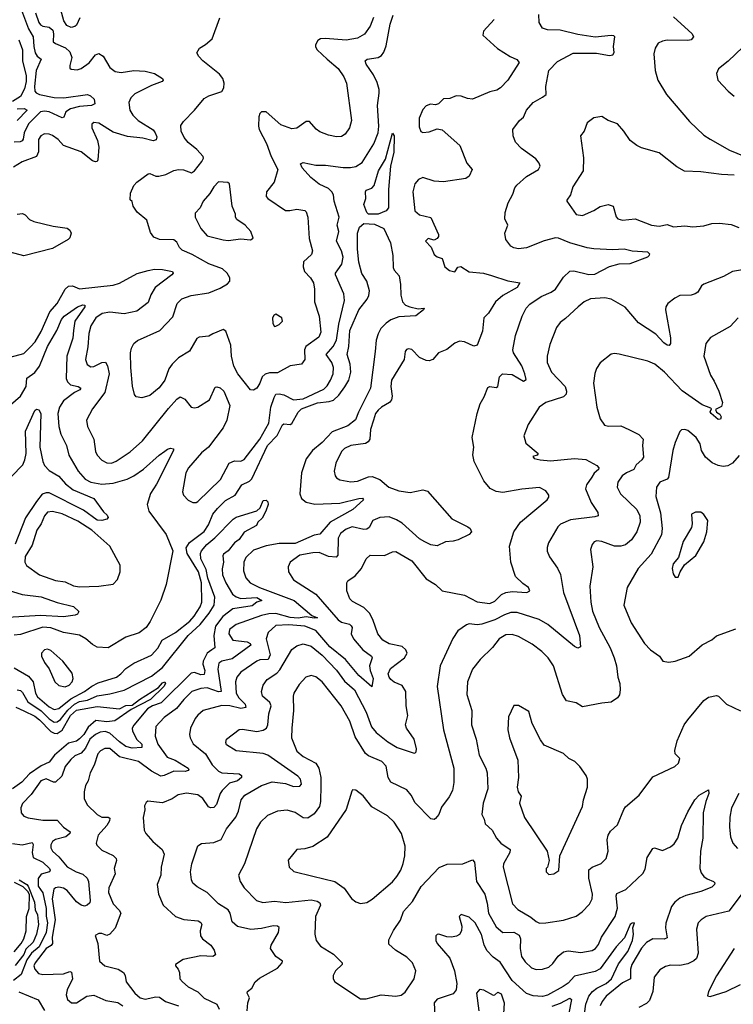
# Model space of a CAD drawing. Extents: x 2056909 to 2160450, y 827444 to 1016825.
# Tile 270 of 501: x 2125350 to 2129819, y 900315 to 906483. Entities that reach past the tile are written whole.
import ezdxf

# ---------------------------------------------------------------- set-up
doc = ezdxf.new("R2010")
doc.units = 0

msp = doc.modelspace()

# ---------------------------------------------------------------- linework, layer by layer
at = {"layer": '0CON10XD'}
for points in [[(2125361.6, 906541.6), (2125404.9, 906424.9), (2125434.8, 906375), (2125437.9, 906315), (2125446.8, 906275), (2125460.3, 906255), (2125485.4, 906235), (2125454.2, 906165), (2125442.8, 906065), (2125445.2, 906035.2), (2125454, 906024), (2125475, 906015.2), (2125565, 905994.8), (2125627.3, 905992.7), (2125773.8, 906013.8), (2125794, 906005), (2125816, 905985), (2125821.2, 905955), (2125800, 905945), (2125725, 905939.3), (2125668.9, 905925), (2125640, 905905), (2125626.9, 905873.1), (2125615, 905868.5), (2125534.3, 905905), (2125505, 905909.8), (2125480, 905905), (2125405, 905830.7), (2125377.8, 905775), (2125372.5, 905735), (2125366, 905724), (2125352.5, 905717.5), (2125315.8, 905715.8)], [(2125726, 906495), (2125705, 906448.6), (2125695, 906439.1), (2125673.2, 906433.2), (2125645, 906446.9), (2125626.4, 906476.4), (2125607.7, 906545)], [(2125448.8, 906525), (2125469.4, 906465), (2125480, 906450), (2125495, 906441.2), (2125535, 906435.3), (2125556.6, 906416.6), (2125562, 906395), (2125560, 906345), (2125573.5, 906333.5), (2125636.9, 906306.9), (2125665, 906281.1), (2125676.2, 906245), (2125663.8, 906195), (2125665, 906180), (2125672.3, 906172.3), (2125710.5, 906169.5), (2125735, 906177.5), (2125785, 906213.1), (2125825, 906262.9), (2125845, 906271.9), (2125873.1, 906255), (2125915, 906184.2), (2125948.1, 906158.1), (2125985, 906152.5), (2126065, 906164.7), (2126135, 906161.2), (2126193.3, 906145), (2126243.8, 906115), (2126248.8, 906105), (2126242.5, 906095), (2126175, 906070.6), (2126071.7, 906018.3), (2126046.1, 905993.9), (2126034.1, 905965), (2126040, 905915), (2126058.2, 905885), (2126091.9, 905851.9), (2126185, 905793.1), (2126198.9, 905775), (2126208.1, 905748.1), (2126205, 905731.2), (2126185.5, 905724.5), (2126121, 905741), (2126025, 905750.4), (2125935, 905777.8), (2125845, 905834.5), (2125815, 905838.6), (2125802.7, 905827.3), (2125801.1, 905805), (2125836.7, 905725), (2125844.7, 905685), (2125840, 905605), (2125835.5, 905594.5), (2125825, 905592.9), (2125805, 905599.4), (2125734.2, 905655), (2125625, 905694.5), (2125591.3, 905731.3), (2125555, 905756.4), (2125535, 905765.5), (2125505, 905767.8), (2125483.1, 905755), (2125468.7, 905731.3), (2125468, 905655), (2125455, 905626.7), (2125365, 905591.8), (2125310.2, 905559.8)], [(2126651.1, 904828.9), (2126665.7, 904845), (2126667.1, 904865), (2126650, 904895), (2126621.1, 904921.1), (2126535, 904952.5), (2126431.2, 905011.2), (2126368.6, 905038.6), (2126350, 905055), (2126335, 905088.6), (2126315, 905104.5), (2126225, 905105.7), (2126189.7, 905119.7), (2126169.1, 905149.1), (2126147.3, 905227.3), (2126085, 905278), (2126060.8, 905315), (2126053.6, 905343.6), (2126041.2, 905355), (2126043, 905397), (2126065.8, 905445), (2126083.8, 905465), (2126155, 905516.7), (2126165, 905518.8), (2126201.7, 905501.7), (2126222.5, 905502.5), (2126265, 905512.9), (2126315, 905538.8), (2126345, 905545.4), (2126375, 905542.3), (2126426.9, 905523.1), (2126445, 905536.7), (2126491.1, 905595), (2126501.1, 905615), (2126499.4, 905625), (2126458.8, 905668.8), (2126404.2, 905714.2), (2126379.1, 905745), (2126360.9, 905785), (2126359.5, 905819.5), (2126376, 905845), (2126444.2, 905915), (2126505, 905990), (2126535, 906006.5), (2126616.9, 906033.1), (2126627.9, 906055), (2126631.5, 906085), (2126621.5, 906115), (2126601.9, 906141.9), (2126496.7, 906225), (2126471.2, 906251.2), (2126460, 906275), (2126476.7, 906305), (2126513, 906327), (2126555, 906363.3), (2126603.3, 906495)], [(2127565, 906496.2), (2127545, 906442.5), (2127508.7, 906391.3), (2127465, 906366.2), (2127395.3, 906354.7), (2127265.4, 906364.6), (2127235, 906361.9), (2127216.7, 906353.3), (2127202.9, 906325), (2127202.6, 906312.6), (2127213.1, 906295), (2127274.7, 906234.7), (2127345, 906177.5), (2127380.5, 906125), (2127397.3, 906085), (2127428.3, 905851.7), (2127415.6, 905805), (2127388.6, 905765), (2127365, 905751.9), (2127335, 905748.6), (2127285, 905758.5), (2127229.8, 905779.8), (2127207, 905797), (2127165, 905845.7), (2127145, 905845.6), (2127085, 905803.1), (2127055, 905799.4), (2126985, 905824.4), (2126893.3, 905905), (2126865, 905905.6), (2126854.7, 905895.3), (2126848.2, 905875), (2126845.5, 905815), (2126850.4, 905795), (2126895, 905706.2), (2126924.6, 905625), (2126966.9, 905545), (2126943.1, 905465), (2126895.6, 905405), (2126894.5, 905375), (2126905, 905362.5), (2127015, 905288.2), (2127042.8, 905287.2), (2127086.8, 905296.8), (2127135, 905288), (2127145, 905278.8), (2127154.3, 905245), (2127163.1, 905113.1), (2127183.3, 905035), (2127178, 905012), (2127128.5, 904965), (2127125.4, 904935), (2127134.8, 904904.8), (2127172.3, 904865), (2127189.3, 904835), (2127197.2, 904795), (2127195.4, 904715), (2127226, 904626), (2127235.4, 904525), (2127224.4, 904495), (2127141.8, 904435), (2127134.7, 904415), (2127136.9, 904355), (2127115.6, 904324.4), (2127045, 904315.5), (2126965, 904270), (2126915, 904269.7), (2126887.2, 904262.8), (2126868.2, 904245), (2126854.5, 904205), (2126835, 904174.2), (2126815, 904162), (2126795, 904163.8), (2126715.5, 904265), (2126692.1, 904312.1), (2126677.1, 904375), (2126671.5, 904445), (2126641.7, 904531.7), (2126625, 904542.5), (2126558.8, 904515), (2126535, 904500.6), (2126475, 904494.5), (2126458.6, 904485), (2126414.4, 904405.6), (2126344.4, 904365), (2126304.5, 904325), (2126284.6, 904295), (2126259.1, 904225), (2126223.7, 904176.3), (2126165, 904129.4), (2126115, 904114.4), (2126080, 904120), (2126070, 904135), (2126056.3, 904186.3), (2126046.2, 904305), (2126044.5, 904395), (2126049.4, 904425), (2126064, 904455), (2126087.7, 904472.3), (2126228.6, 904535), (2126308.9, 904621.1), (2126336.7, 904705), (2126365.3, 904734.7), (2126424.1, 904755.9), (2126535, 904771.1), (2126605, 904800.9), (2126651.1, 904828.9)], [(2128322, 906485), (2128255, 906410), (2128250, 906385), (2128342.8, 906302.8), (2128421.7, 906251.7), (2128462.6, 906232.6), (2128478, 906215), (2128406.4, 906103.6), (2128361.2, 906055), (2128338, 906042), (2128295, 906031.9), (2128185, 905985.7), (2128155, 905988.6), (2128115, 906004), (2128084.1, 906005.9), (2128045, 905990), (2128005, 905986.2), (2127973.8, 905956.2), (2127955, 905950), (2127923, 905953), (2127895, 905942.5), (2127875, 905920.8), (2127851.5, 905865), (2127851.2, 905811.2), (2127861.7, 905781.7), (2127875, 905776.7), (2127915, 905780), (2127965, 905800), (2127995, 905793.8), (2128105.6, 905695.6), (2128151.2, 905585), (2128183.8, 905545), (2128165, 905502.5), (2128145, 905488.8), (2128005, 905467.1), (2127945, 905472), (2127875, 905494.2), (2127848.7, 905481.3), (2127825, 905453.8), (2127811.4, 905405), (2127825.7, 905285), (2127855, 905259.5), (2127924, 905244), (2127973, 905137), (2127973.3, 905125), (2127965, 905112.5), (2127945, 905102.5), (2127908.3, 905111.7), (2127892.5, 905095), (2127927, 905057), (2127945, 905012.5), (2127965, 904996.7), (2127995, 904987.5), (2128012.5, 904935), (2128041.7, 904911.7), (2128075, 904903.8), (2128095, 904932.5), (2128113.6, 904936.4), (2128165, 904902.9), (2128255, 904895.5), (2128305, 904880.8), (2128406.5, 904846.5), (2128483.3, 904835), (2128466.5, 904805), (2128376.5, 904755), (2128329.4, 904715), (2128286.7, 904645), (2128256.7, 904615), (2128248.1, 904531.9), (2128215, 904443.3), (2128195, 904437.5), (2128135, 904465.8), (2128105, 904470), (2128075, 904456.2), (2128025, 904416), (2127973.3, 904395), (2127936.7, 904355), (2127915, 904345.8), (2127895, 904348.6), (2127855, 904367.1), (2127805, 904416), (2127785, 904421.2), (2127772.7, 904417.3), (2127764, 904405), (2127758, 904355), (2127678.9, 904225), (2127675.5, 904185), (2127682.2, 904125), (2127678, 904102), (2127665.4, 904084.6), (2127615, 904056.2), (2127595, 904037.3), (2127579.2, 904015), (2127565.6, 903974.4), (2127548, 903915), (2127542.1, 903855), (2127532, 903838), (2127515, 903828.2), (2127423.3, 903815), (2127385, 903797.1), (2127365, 903778.8), (2127329.4, 903705), (2127320, 903655), (2127325.8, 903625), (2127333.6, 903613.6), (2127355, 903601.4), (2127425, 903588.5), (2127465, 903591.8), (2127535, 903619.4), (2127558, 903622), (2127605, 903603.5), (2127662.5, 903555), (2127725, 903532.5), (2127795, 903520), (2127875, 903537.5), (2127905, 903528.8), (2128056.4, 903356.4), (2128156.3, 903306.3), (2128170.8, 903295), (2128179.2, 903275), (2128165, 903258), (2128096.7, 903225), (2128065, 903215.8), (2128017.7, 903212.3), (2127965, 903186), (2127925, 903192.9), (2127888.3, 903211.7), (2127855, 903230.9), (2127745, 903328.2), (2127710.5, 903350.5), (2127665, 903367.8), (2127606.5, 903363.5), (2127562.2, 903345), (2127538.1, 903301.9), (2127525, 903291.8), (2127505, 903290), (2127432.5, 903305), (2127395, 903291.8), (2127359.4, 903265), (2127343.6, 903235), (2127342.4, 903127.6), (2127333.1, 903116.9), (2127285, 903120), (2127225, 903144.5), (2127185, 903143.8), (2127105, 903127.9), (2127044.3, 903085), (2127031.9, 903055), (2127034.3, 903025), (2127065.7, 902975), (2127204.1, 902884.1), (2127345, 902723.2), (2127365, 902708.9), (2127415, 902695.4), (2127426.4, 902686.3), (2127432.1, 902675), (2127426.9, 902635), (2127440.3, 902605), (2127499.2, 902535), (2127553.1, 902495), (2127557.8, 902485), (2127540.4, 902435), (2127544.6, 902405), (2127563.1, 902355), (2127555, 902303.3), (2127473.5, 902375), (2127390.4, 902475), (2127292.4, 902555), (2127205, 902657.2), (2127135, 902684.4), (2127035, 902692.1), (2126955, 902686.9), (2126906.7, 902643.3), (2126894.6, 902605), (2126918.3, 902505), (2126906, 902474), (2126855, 902471.9), (2126835.7, 902464.3), (2126734.4, 902395), (2126709.1, 902365), (2126701.1, 902335), (2126706.8, 902265), (2126722.3, 902235), (2126761.5, 902195), (2126765.7, 902175), (2126735, 902167.4), (2126666.2, 902185), (2126615, 902187.5), (2126498.8, 902155), (2126465, 902127.1), (2126449.5, 902105), (2126420, 902045), (2126414.4, 902005), (2126416.9, 901985), (2126436.2, 901946.2), (2126513.9, 901885), (2126555.3, 901815.3), (2126594.6, 901775), (2126615.3, 901764.7), (2126725, 901759.2), (2126739.1, 901749.1), (2126740, 901735), (2126715, 901714.2), (2126665, 901701.1), (2126617.7, 901655), (2126604.7, 901635), (2126583.4, 901566.6), (2126565, 901548.5), (2126545, 901546.2), (2126532.2, 901552.2), (2126497.5, 901605), (2126465, 901628.2), (2126395, 901636.9), (2126342.6, 901627.4), (2126305, 901603.1), (2126245, 901578.1), (2126152.9, 901587.1), (2126141.2, 901578.8), (2126132.3, 901557.7), (2126134.1, 901534.1), (2126123.1, 901485), (2126130, 901405), (2126140, 901385), (2126184.6, 901334.6), (2126243.1, 901285), (2126255.4, 901255.4), (2126236.5, 901175), (2126234.3, 901125), (2126211.4, 901065), (2126218.9, 901005), (2126249.5, 900935), (2126325, 900865.7), (2126377, 900847), (2126467.5, 900837.5), (2126485, 900828), (2126490, 900815), (2126480.9, 900775), (2126483.3, 900743.3), (2126495.3, 900725.3), (2126547.8, 900685), (2126568.1, 900655), (2126576.7, 900625), (2126560, 900615), (2126485, 900618.6), (2126374.6, 900595.4), (2126326.7, 900565), (2126326.7, 900555), (2126342, 900535), (2126350.8, 900515), (2126354, 900475), (2126370, 900455), (2126405, 900424.5), (2126465, 900392.7), (2126505, 900352.5), (2126584.3, 900315), (2126599.1, 900285)], [(2126695, 903719.5), (2126735, 903717.5), (2126755, 903727.8), (2126854.7, 903855), (2126910, 903955), (2126923.8, 904056.2), (2126943, 904117), (2126955, 904136.2), (2126975, 904140), (2127005, 904132.3), (2127065, 904100.7), (2127125, 904108.7), (2127255, 904168.5), (2127275, 904188.5), (2127295.9, 904225), (2127314, 904265), (2127315.9, 904305), (2127305.3, 904335), (2127270, 904385), (2127314.2, 904435), (2127334.8, 904475), (2127348.6, 904575), (2127384.5, 904724.5), (2127379.5, 904765), (2127328.8, 904885), (2127328.8, 904895), (2127342.9, 904915), (2127368.3, 904951.7), (2127376, 904995), (2127365, 905034.3), (2127334.7, 905095), (2127348.5, 905155), (2127338.2, 905195), (2127351.2, 905245), (2127319.2, 905345), (2127315.8, 905385), (2127305.5, 905405), (2127285, 905424.6), (2127225, 905451.7), (2127173.4, 905493.4), (2127119.7, 905555), (2127109.5, 905580.5), (2127125, 905587.3), (2127205, 905571.4), (2127265, 905572), (2127375, 905557.5), (2127422.8, 905557.2), (2127455, 905563.5), (2127495, 905587.8), (2127568.9, 905705), (2127594.7, 905775), (2127600, 905815), (2127591.5, 905945), (2127601.5, 906021.5), (2127601.8, 906045), (2127588.3, 906088.3), (2127565, 906136.9), (2127519.5, 906205), (2127514.3, 906225), (2127526.7, 906235), (2127595, 906245.4), (2127615, 906258.5), (2127629.7, 906280.3), (2127645, 906318), (2127670.9, 906455), (2127689, 906511)], [(2127450.7, 902999.3), (2127490.9, 903045), (2127520.6, 903105), (2127545, 903128.1), (2127634.5, 903125.5), (2127685, 903149.2), (2127705, 903150.8), (2127805, 903093.3), (2127895, 902980.6), (2127955, 902944.3), (2127995, 902905.5), (2128135, 902878.5), (2128215, 902835.4), (2128295, 902825.8), (2128325, 902840.8), (2128368.3, 902881.7), (2128394.7, 902895.3), (2128435, 902900), (2128525.6, 902894.4), (2128544, 902905), (2128537.1, 902925), (2128500.6, 902950.6), (2128455, 902995.8), (2128426.1, 903085), (2128416.7, 903185), (2128445.6, 903275), (2128485.6, 903335), (2128654.2, 903475), (2128665, 903492.5), (2128664, 903505), (2128645, 903531.2), (2128605, 903552.5), (2128495, 903542.9), (2128375, 903521.5), (2128335, 903526.7), (2128296.6, 903546.6), (2128257.1, 903595), (2128196, 903715), (2128187.3, 903757.3), (2128194.3, 903805), (2128184.3, 903865.7), (2128214.2, 904015), (2128234.2, 904075.8), (2128259.5, 904120.5), (2128281.2, 904178.8), (2128295, 904184), (2128335, 904178), (2128344.4, 904185.6), (2128356.1, 904245), (2128374.7, 904265.3), (2128435, 904260.9), (2128505, 904218.5), (2128521.7, 904228.3), (2128514.7, 904264.7), (2128494, 904315), (2128442.7, 904395), (2128438.9, 904415), (2128455.6, 904505), (2128496.9, 904625), (2128521.9, 904675), (2128545, 904701.4), (2128615, 904747.8), (2128678, 904775), (2128705, 904794.4), (2128755, 904868.9), (2128795, 904906.9), (2128821.4, 904908.6), (2128915, 904887.4), (2128951.2, 904888.8), (2129043.7, 904936.3), (2129105, 904953.3), (2129174.2, 904955.8), (2129285, 904996.7), (2129293.3, 905005), (2129296.7, 905015), (2129285, 905026), (2129185, 905031.9), (2129135, 905044.5), (2129065, 905040.8), (2128945, 905046.5), (2128905, 905054.5), (2128795, 905084.6), (2128725, 905114.6), (2128706, 905116), (2128635, 905096.6), (2128525, 905053.8), (2128475, 905046.9), (2128445, 905052.9), (2128425, 905064.2), (2128395.5, 905105.5), (2128389.4, 905145), (2128408.1, 905195), (2128387.8, 905235), (2128390, 905275), (2128408.5, 905335), (2128439.2, 905390.8), (2128451.1, 905428.9), (2128463.1, 905446.9), (2128525, 905501.4), (2128600, 905545), (2128610, 905565), (2128604, 905585), (2128582.1, 905612.1), (2128492.5, 905675), (2128456.2, 905715), (2128440, 905755), (2128438.8, 905795), (2128479.7, 905850.3), (2128505, 905871.2), (2128524.6, 905915.4), (2128565, 905964.2), (2128625, 905997.5), (2128647.5, 906015), (2128645.7, 906065), (2128663.3, 906165), (2128718.9, 906221.1), (2128817.2, 906272.8), (2128963.6, 906273.6), (2129045, 906258.8), (2129065, 906263.3), (2129073, 906277), (2129068, 906315), (2129077.5, 906375), (2129072, 906382), (2129055, 906384), (2128955, 906374.3), (2128845, 906390.4), (2128735, 906418.2), (2128655, 906418.6), (2128625, 906430), (2128604, 906465), (2128602, 906515)], [(2129445, 906501.2), (2129560.8, 906395), (2129570, 906375), (2129555, 906357.5), (2129535, 906351.5), (2129405.4, 906354.6), (2129375, 906348.9), (2129349.2, 906335), (2129329.2, 906305), (2129321.7, 906268.3), (2129330.6, 906165), (2129345.7, 906105), (2129401.4, 906015), (2129544, 905844), (2129635, 905758.6), (2129674.5, 905734.5), (2129795, 905665.6), (2129887.4, 905627.4)], [(2125345, 906356.2), (2125367.3, 906295), (2125367.6, 906225), (2125391.2, 906131.2), (2125390.6, 906095), (2125380.5, 906049.5), (2125355, 906000.8), (2125305, 905969.8)], [(2129879.6, 906310.4), (2129787, 906223), (2129726.7, 906175), (2129713.3, 906145), (2129723.3, 906105), (2129786.7, 906035), (2129824.5, 906004.5)], [(2125335, 905924.4), (2125377.1, 905927.1), (2125396.7, 905915), (2125335, 905852.2)], [(2129825, 905508.6), (2129745, 905512.7), (2129615, 905530.4), (2129514.6, 905534.6), (2129465, 905560.9), (2129355, 905648.5), (2129245, 905680.4), (2129214.2, 905695), (2129174.3, 905725), (2129134, 905785), (2129095, 905830), (2129035, 905852), (2128995, 905876.7), (2128945, 905867.5), (2128905, 905836.7), (2128885.7, 905784.3), (2128863.3, 905755), (2128882.1, 905617.9), (2128878.6, 905535), (2128814.3, 905435), (2128800, 905385), (2128777, 905353), (2128776.7, 905345), (2128835, 905262.5), (2128875, 905256), (2128945, 905287.1), (2128986.4, 905313.6), (2129035, 905324.3), (2129066, 905315), (2129085, 905247.5), (2129095.7, 905235.7), (2129125, 905227.1), (2129205, 905234.3), (2129306.4, 905196.4), (2129355, 905189.6), (2129405, 905200.6), (2129445, 905184.4), (2129515, 905190.8), (2129565, 905185.6), (2129635, 905191.9), (2129685, 905205.8), (2129732.7, 905207.3), (2129805, 905200), (2129855, 905181.9)], [(2127595, 905264.6), (2127535.3, 905265.3), (2127523.6, 905275), (2127506.2, 905325), (2127517.3, 905362.7), (2127515.8, 905405), (2127520, 905415), (2127555, 905427.1), (2127570, 905445), (2127596.7, 905535), (2127641.7, 905608.3), (2127685, 905772.5), (2127695.7, 905755.7), (2127693.2, 905653.2), (2127672.5, 905565), (2127660.2, 905419.8), (2127659.2, 905305), (2127645.4, 905284.6), (2127595, 905264.6)], [(2126655, 905100), (2126735, 905110), (2126795, 905103.8), (2126812.5, 905115), (2126796.7, 905155), (2126762.5, 905195), (2126710.9, 905230.9), (2126702, 905245), (2126702, 905265), (2126680.8, 905315), (2126663.6, 905453.6), (2126653.3, 905463.3), (2126595, 905466.2), (2126565, 905436), (2126540.8, 905395), (2126500, 905345), (2126480, 905305), (2126448.3, 905271.7), (2126448.6, 905245), (2126484.6, 905174.6), (2126525, 905129.2), (2126625, 905103.1), (2126655, 905100)], [(2125335, 905265.4), (2125367.9, 905267.9), (2125385, 905261.4), (2125411.1, 905231.1), (2125438.6, 905218.6), (2125559.5, 905189.5), (2125646.5, 905176.5), (2125664, 905165), (2125672.5, 905145), (2125664.5, 905115.5), (2125654.3, 905105), (2125555, 905048.8), (2125376.1, 905003.9), (2125225, 905043.5)], [(2125840.6, 902329.4), (2125955.6, 902365), (2125984.5, 902385), (2126015, 902419.1), (2126065, 902452.7), (2126175, 902501.1), (2126214.4, 902545), (2126243.1, 902595), (2126325, 902643.3), (2126414.7, 902715), (2126442.8, 902747.2), (2126480.8, 902805), (2126491.2, 902835), (2126487.8, 902955), (2126469.8, 903025), (2126399, 903139), (2126393.1, 903175), (2126413.2, 903206.8), (2126505, 903276.5), (2126532.4, 903317.6), (2126560.7, 903385), (2126588.6, 903421.4), (2126639.4, 903470.6), (2126698.8, 903505), (2126741.9, 903568.1), (2126789, 903591), (2126803.7, 903606.3), (2126902.3, 903815), (2126962.4, 903877.6), (2126995, 903945.5), (2127005, 903951.5), (2127045, 903946.9), (2127055, 903953.8), (2127093.3, 904025), (2127115, 904045.7), (2127215, 904082.4), (2127289, 904091), (2127315, 904099.7), (2127349, 904131), (2127387.4, 904182.6), (2127411.6, 904225), (2127423.5, 904275), (2127420, 904325), (2127400.6, 904385), (2127410.4, 904435), (2127417.2, 904535), (2127474.3, 904665), (2127527, 904733), (2127537.3, 904755), (2127541.1, 904785), (2127524.2, 904845), (2127492.5, 904892.5), (2127474.9, 904964.9), (2127466, 905045), (2127466.1, 905145), (2127477.9, 905182.1), (2127505, 905205.7), (2127572.4, 905202.4), (2127631.2, 905175), (2127673.1, 905085), (2127687.5, 905005), (2127689.5, 904929.5), (2127694.7, 904914.7), (2127727.7, 904877.8), (2127736, 904825), (2127736.7, 904756.7), (2127747.5, 904715), (2127765.3, 904695.3), (2127793.5, 904683.5), (2127845, 904670.6), (2127882.5, 904675), (2127878.8, 904665), (2127832.1, 904627.9), (2127725, 904620.8), (2127675, 904601.7), (2127645, 904581.8), (2127612.1, 904547.9), (2127594.2, 904515), (2127582.7, 904475), (2127576.1, 904405), (2127546.1, 904175), (2127472, 904025), (2127454.1, 903975.9), (2127405, 903937.7), (2127308, 903902), (2127245.4, 903834.6), (2127182.9, 903785), (2127145, 903731.4), (2127114.7, 903645), (2127105, 903512.5), (2127115, 903484.2), (2127145, 903461.5), (2127198.9, 903448.9), (2127355, 903453.3), (2127474.4, 903484.4), (2127497.5, 903485), (2127503.3, 903475), (2127436.2, 903415), (2127365, 903374.4), (2127294.4, 903335.6), (2127230, 903260), (2127195, 903254.8), (2127075, 903201.8), (2126975, 903201.8), (2126892.7, 903187.3), (2126815, 903159.4), (2126765.5, 903114.5), (2126753.3, 903085), (2126751.1, 903031.1), (2126766.7, 902986.7), (2126792.9, 902955), (2126851.9, 902925), (2127069.5, 902845), (2127180.7, 902750.7), (2127216, 902735), (2127195, 902733.1), (2127145, 902743), (2127095, 902734.5), (2127045, 902737.5), (2126955, 902763.4), (2126909.5, 902760.5), (2126865, 902751.3), (2126705.8, 902695), (2126665, 902662.5), (2126660.4, 902635), (2126685, 902596.7), (2126775, 902586.1), (2126793.5, 902575), (2126796.7, 902565), (2126680.9, 902479.1), (2126615.9, 902464.1), (2126598.1, 902451.9), (2126590, 902415), (2126611.1, 902275), (2126595, 902272.3), (2126525, 902297.4), (2126485, 902293.5), (2126428.6, 902275), (2126377.5, 902225), (2126332.9, 902167.1), (2126255, 902111.2), (2126202.7, 902055), (2126197.5, 901995), (2126214.7, 901945), (2126274.1, 901864.1), (2126323.4, 901843.4), (2126406, 901795), (2126410, 901785), (2126405, 901778.8), (2126386.7, 901773.3), (2126315, 901776.2), (2126255, 901747.4), (2126235, 901744.7), (2126174.6, 901775), (2126095, 901836.6), (2125974.8, 901864.8), (2125915, 901917.6), (2125882.4, 901917.6), (2125856.4, 901903.7), (2125840.4, 901885), (2125817.2, 901812.8), (2125792.2, 901765), (2125778.9, 901715), (2125762.5, 901685), (2125754.4, 901645), (2125754.4, 901605), (2125772.9, 901565), (2125835, 901504.6), (2125865, 901488), (2125905, 901486.4), (2125915, 901480), (2125913.3, 901465), (2125895, 901435.7), (2125841.9, 901375), (2125830, 901325), (2125832.5, 901312.5), (2125865, 901280), (2125935, 901247.9), (2125955, 901229.1), (2125957.3, 901215), (2125941.2, 901165), (2125947.6, 901132.4), (2125909.2, 901045), (2125906.7, 901015), (2125934.6, 900945), (2125973.5, 900905), (2125982.9, 900885), (2125947.1, 900792.9), (2125915, 900754.5), (2125895, 900746.9), (2125865, 900758.6), (2125845, 900759.4), (2125822.5, 900745), (2125840, 900695), (2125849.6, 900585), (2125883.1, 900555), (2125965.9, 900535.9), (2125999.2, 900515), (2126011.4, 900495), (2126017.9, 900455), (2126072.1, 900385), (2126105, 900354.6), (2126135, 900346.4), (2126202.1, 900362.1), (2126225, 900360.6), (2126263.1, 900333.1), (2126345, 900306)], [(2125290.6, 904369.4), (2125375, 904391.8), (2125417.1, 904432.9), (2125447.5, 904465), (2125485, 904530.5), (2125538.1, 904651.9), (2125585, 904705.6), (2125633.8, 904795), (2125655, 904813.8), (2125680, 904815), (2125725, 904796.4), (2125935, 904820.4), (2125975, 904832.5), (2126086.3, 904893.7), (2126155, 904912.5), (2126195, 904919.4), (2126245, 904918.6), (2126307.5, 904905), (2126311.2, 904895), (2126303.3, 904885), (2126198.9, 904805), (2126171.5, 904758.5), (2126155, 904711.4), (2126084, 904656), (2126005, 904640.4), (2125915, 904651.3), (2125866.8, 904643.2), (2125826.5, 904615), (2125796.2, 904565), (2125783.6, 904516.4), (2125776.6, 904433.4), (2125761.2, 904355), (2125772.9, 904322.9), (2125795, 904309.1), (2125815, 904309.6), (2125865, 904334.7), (2125886.9, 904336.9), (2125900.6, 904315), (2125909.4, 904265), (2125883, 904147), (2125805.7, 904045), (2125768.1, 903975), (2125774.4, 903935), (2125813.5, 903855), (2125825, 903777.5), (2125834.6, 903754.6), (2125865, 903723.1), (2125896.2, 903706.2), (2125925, 903705.4), (2125955, 903717.9), (2126041.4, 903775), (2126118.9, 903845), (2126281.8, 904048.2), (2126335, 904106.7), (2126355, 904120), (2126384.3, 904105), (2126425, 904055.6), (2126445, 904050.9), (2126465, 904055.6), (2126539.5, 904100.5), (2126575, 904180), (2126585, 904183.8), (2126605, 904175.7), (2126627.8, 904155), (2126665.4, 904065), (2126646.4, 903973.6), (2126624.8, 903925.2), (2126532.5, 903805), (2126489.7, 903770.3), (2126407.8, 903675), (2126390, 903645), (2126370, 903525), (2126376.2, 903505), (2126405, 903472), (2126435, 903458), (2126455, 903458), (2126466.2, 903465), (2126606.7, 903603.3), (2126662.9, 903705), (2126695, 903719.5)], [(2129925, 904924.4), (2129815.3, 904904.7), (2129757.5, 904875), (2129633.8, 904826.2), (2129620.8, 904815), (2129598, 904775), (2129580, 904765), (2129555, 904757.8), (2129485, 904754.4), (2129452.2, 904737.8), (2129410, 904705), (2129397.1, 904685), (2129394.4, 904665), (2129425, 904490), (2129425.7, 904454.3), (2129418, 904442), (2129405, 904444.2), (2129385, 904459.4), (2129333.7, 904513.7), (2129225, 904584.4), (2129141.2, 904681.2), (2129055, 904732.2), (2129015, 904741.5), (2128925, 904734.4), (2128884.6, 904715.4), (2128847.5, 904685), (2128769.4, 904610.6), (2128735, 904585.8), (2128712.9, 904555), (2128671.1, 904448.9), (2128653.3, 904375), (2128654.3, 904335), (2128681.5, 904275), (2128766.4, 904185), (2128775.5, 904155), (2128772.5, 904137.5), (2128755, 904120), (2128646.2, 904085), (2128603.7, 904056.3), (2128535, 903946.7), (2128508, 903875), (2128519.8, 903829.8), (2128596.2, 903765), (2128590, 903755), (2128563.3, 903746.7), (2128572.5, 903735), (2128610, 903725), (2128675, 903719.2), (2128825, 903733.8), (2128895, 903728.8), (2128965, 903690.8), (2128976.9, 903675), (2128975.6, 903665), (2128948.4, 903641.6), (2128933.4, 903616.6), (2128900.5, 903569.5), (2128894.6, 903544.6), (2128928.5, 903458.5), (2128971.1, 903395), (2128974, 903375), (2128952.4, 903367.6), (2128800.3, 903349.7), (2128736.9, 903323.1), (2128719.4, 903305), (2128662.9, 903205), (2128653.2, 903176.8), (2128654.5, 903154.5), (2128668.7, 903118.7), (2128717.8, 903047.8), (2128737.4, 903007.4), (2128756.7, 902895), (2128855.4, 902625), (2128863.3, 902555), (2128845, 902546.2), (2128825, 902555.8), (2128658.2, 902695), (2128604, 902725), (2128465, 902769.7), (2128425, 902769.2), (2128385.4, 902755.4), (2128325, 902722.6), (2128245, 902696.8), (2128215, 902692.7), (2128165, 902698.9), (2128147.4, 902692.6), (2128095, 902653.8), (2128063.3, 902606.7), (2127983.3, 902435), (2127964.6, 902305), (2128003.5, 902035), (2128068.5, 901795), (2128068.5, 901705), (2128060, 901655), (2128039.4, 901615), (2127991.1, 901548.9), (2127974.3, 901505), (2127955, 901478), (2127945, 901472.5), (2127925, 901477.1), (2127827.7, 901577.7), (2127802.2, 901625), (2127775, 901658.6), (2127675, 901705.6), (2127657.7, 901735), (2127645, 901807.5), (2127617.5, 901835), (2127535, 901870.5), (2127515, 901886.9), (2127450.8, 901990.8), (2127418.5, 902088.5), (2127363.5, 902185), (2127243.5, 902335), (2127205, 902366.4), (2127175, 902375.5), (2127142, 902365), (2127100.8, 902319.2), (2127066.9, 902265), (2127062.2, 902245), (2127064.5, 902155), (2127053.6, 902045), (2127052.5, 901985), (2127085, 901900), (2127126.3, 901866.3), (2127205, 901825.5), (2127223.8, 901795), (2127235.3, 901735.3), (2127236, 901685), (2127233.3, 901585), (2127226.8, 901555), (2127195, 901507.3), (2127155, 901481.8), (2127125, 901483.8), (2127075, 901517.3), (2127025, 901531.1), (2126965, 901524.4), (2126901.7, 901498.3), (2126858.1, 901455), (2126833.5, 901415), (2126758.6, 901195), (2126720.8, 901125), (2126730, 901085), (2126755.4, 901045.4), (2126833.8, 900965), (2126873.6, 900953.6), (2126945, 900960.5), (2127016.9, 900953.1)], [(2125245, 904028.6), (2125355.3, 904124.7), (2125390, 904185), (2125395, 904237.5), (2125445, 904272), (2125475, 904312.3), (2125524.4, 904435), (2125583.5, 904536.5), (2125612.6, 904605), (2125628.8, 904625), (2125712.9, 904685), (2125745, 904697.2), (2125758.1, 904695), (2125757.9, 904685), (2125696.2, 904595), (2125687.3, 904535), (2125682.6, 904487.4), (2125646.2, 904375), (2125642, 904235), (2125648.5, 904215), (2125668.9, 904195), (2125716.7, 904185), (2125732.5, 904175), (2125726.7, 904165), (2125692.6, 904147.4), (2125624.8, 904095.2), (2125599.6, 904055), (2125589.6, 904015), (2125595.3, 903935), (2125607.1, 903887.1), (2125642.9, 903815), (2125658.2, 903755), (2125715.4, 903655), (2125760, 903605), (2125795.8, 903585), (2125863.7, 903573.7), (2125935, 903579.7), (2126024, 903605), (2126064.3, 903625.7), (2126125, 903667.2), (2126224.5, 903755.5), (2126260, 903780), (2126275, 903793.1), (2126295, 903798.9), (2126312.5, 903795), (2126314.2, 903785), (2126207.6, 903572.4), (2126169.5, 903515), (2126148.5, 903445), (2126157.8, 903405), (2126268.3, 903258.3), (2126308.9, 903155), (2126267.2, 902945), (2126233.6, 902846.3), (2126168, 902712), (2126142.5, 902675), (2126098.8, 902641.2), (2126013.8, 902615), (2125905, 902547.5), (2125835, 902552.7), (2125805, 902569.4), (2125764.2, 902605), (2125725, 902626.4), (2125625, 902643.3), (2125545, 902673.9), (2125495, 902677.2), (2125355, 902631.4), (2125315, 902627.3)], [(2126945, 904560), (2126955, 904562.5), (2126975, 904572.5), (2126996.2, 904595), (2126992.5, 904615), (2126955, 904637.5), (2126940.7, 904629.3), (2126933.3, 904615), (2126935, 904580), (2126945, 904560)], [(2129850.8, 904615), (2129799.4, 904560.6), (2129677, 904493), (2129647.5, 904455), (2129634.3, 904375), (2129676.3, 904256.3), (2129698.5, 904218.5)], [(2129698.5, 904218.5), (2129728.1, 904155), (2129751.1, 904085), (2129745, 904058.8), (2129708.3, 904041.7), (2129713.6, 904023.6), (2129735, 904012.5), (2129743.8, 903995), (2129739.5, 903980.5), (2129725, 903978), (2129680, 904015), (2129674.2, 904025.8), (2129682.5, 904045), (2129679.3, 904049.3), (2129625, 904069.2), (2129498.5, 904158.5), (2129388.6, 904275), (2129328, 904325), (2129285, 904344.4), (2129105, 904388), (2129075, 904392), (2129055, 904386.7), (2128985, 904332.5), (2128962.9, 904297.1), (2128953, 904267), (2128943.1, 904205), (2128965.6, 904055), (2128985, 903983.3), (2129013.4, 903943.4), (2129037, 903937), (2129115, 903938.2), (2129165, 903916.1), (2129227.1, 903885), (2129254.2, 903855), (2129251.1, 903815), (2129256.9, 903743.1), (2129247.1, 903725), (2129211.1, 903695), (2129195.6, 903665), (2129151.1, 903645), (2129123.6, 903625), (2129095.6, 903585), (2129091.1, 903555), (2129113.3, 903513.3), (2129214.5, 903415), (2129233.8, 903375), (2129236.2, 903335), (2129215.5, 903275), (2129182.2, 903225), (2129145, 903192.5), (2129115, 903184.5), (2129075, 903184.5), (2128995, 903214.4), (2128965, 903218.6), (2128947, 903213), (2128934.5, 903195.5), (2128925.8, 903164.2), (2128938.6, 903055), (2128921.8, 902935), (2128927.9, 902835), (2128937.4, 902777.4), (2128978.5, 902675), (2129047.2, 902547.2), (2129073.8, 902485), (2129088.8, 902435), (2129096.7, 902365), (2129107.8, 902325), (2129110.6, 902285), (2129105.6, 902254.4), (2129094, 902235), (2129055, 902207.1), (2128995, 902202.2), (2128875, 902178), (2128834.3, 902204.3), (2128775, 902215.8), (2128749.1, 902255), (2128693.3, 902435), (2128659.4, 902485), (2128620, 902525), (2128560.2, 902570.2), (2128475, 902618.5), (2128435, 902631.5), (2128395, 902629.1), (2128353.1, 902605), (2128310.7, 902549.3), (2128234.4, 902475), (2128185.6, 902415), (2128155.6, 902335), (2128151.1, 902255), (2128181.5, 902155), (2128179.5, 902065), (2128208.8, 901975), (2128227.5, 901875), (2128269.5, 901795), (2128278.2, 901765), (2128282.1, 901665), (2128252.5, 901575), (2128244.3, 901505), (2128260, 901475), (2128265.8, 901445), (2128308.1, 901405), (2128335.7, 901355), (2128364.3, 901325), (2128421.9, 901285), (2128419.5, 901265), (2128380.5, 901195), (2128378.2, 901175), (2128436.7, 900945), (2128469.5, 900909.5), (2128551.3, 900861.3), (2128585, 900834.3), (2128605, 900824.3), (2128644.5, 900825.5), (2128755, 900841.8), (2128835, 900868.1), (2128872.9, 900895), (2128918.3, 900941.7), (2128934.4, 900975), (2128937.3, 901005), (2128915.3, 901105.3), (2128915, 901158), (2128935, 901174.4), (2128992.6, 901197.4), (2129022.1, 901227.9), (2129035.6, 901275), (2129029.1, 901345), (2129034.6, 901375.4), (2129051.1, 901398.9), (2129095, 901438.8), (2129132.9, 901535), (2129145, 901552), (2129230, 901625), (2129315, 901740), (2129452.5, 901805), (2129476.2, 901825), (2129483.8, 901855), (2129456.2, 901885), (2129454, 901905), (2129468.8, 901965), (2129511.9, 902065), (2129535, 902097.5), (2129635, 902218), (2129665, 902240), (2129715, 902250), (2129727.5, 902245), (2129776.7, 902195), (2129864.1, 902154.1)], [(2125298, 903622), (2125368.8, 903695), (2125382.3, 903725), (2125390.2, 903765), (2125386.2, 903905), (2125444.5, 904035.5), (2125455, 904043.8), (2125469.1, 904039.1), (2125481.9, 904015), (2125476.6, 903805), (2125494.2, 903714.2), (2125505, 903689.4), (2125535, 903659.6), (2125595, 903622.9), (2125636.9, 903575), (2125685, 903537.1), (2125815, 903483.3), (2125875, 903400), (2125898.8, 903378.8), (2125903.8, 903365), (2125895.6, 903354.4), (2125865, 903345.7), (2125835, 903348.2), (2125749.9, 903409.9), (2125535, 903518), (2125515, 903518.8), (2125490.3, 903509.7), (2125455.1, 903464.9), (2125386.8, 903363.2), (2125322.6, 903197.4)], [(2129856.8, 903753.2), (2129814, 903705), (2129785, 903688.1), (2129755, 903684.4), (2129725, 903689.5), (2129687.9, 903707.9), (2129645, 903742.5), (2129620, 903785), (2129612, 903825), (2129585.8, 903865), (2129535, 903908.8), (2129515, 903916.7), (2129495, 903913.3), (2129485, 903902.5), (2129455.8, 903835), (2129441.1, 903785), (2129413.3, 903615), (2129404.3, 903605), (2129358.6, 903585), (2129339.1, 903555), (2129334.6, 903495.4), (2129363.7, 903393.7), (2129374.7, 903295), (2129369.3, 903255), (2129305, 903134.3), (2129224.5, 903045), (2129154.6, 902925.4), (2129134.4, 902815), (2129179.4, 902705), (2129264, 902575), (2129301.2, 902535), (2129356.7, 902495), (2129377.5, 902465), (2129415, 902457.5)], [(2126686.8, 903353.2), (2126705, 903365.8), (2126835, 903406.9), (2126855.4, 903424.6), (2126875, 903470), (2126892.7, 903472.7), (2126903.1, 903463.1), (2126905.8, 903445), (2126891.4, 903405), (2126868.9, 903361.1), (2126841.2, 903335), (2126833.8, 903315), (2126756.8, 903273.2), (2126725, 903226.9), (2126694.9, 903205.1), (2126655, 903156), (2126625.6, 903135), (2126622.3, 903125), (2126627.3, 903085), (2126618.1, 903041.9), (2126620.8, 903005), (2126641.4, 902955), (2126683.5, 902883.5), (2126705, 902866.7), (2126735, 902857.1), (2126835, 902862.3), (2126865.6, 902845), (2126835, 902833.6), (2126805, 902810.9), (2126685, 902792.5), (2126623.1, 902745), (2126576.2, 902683.8), (2126566.6, 902625), (2126572.3, 902547.7), (2126554.4, 902535.6), (2126525, 902515.3), (2126499, 902465), (2126497.3, 902445), (2126510.4, 902405), (2126505, 902381.1), (2126485, 902379.6), (2126445, 902394.3), (2126425, 902389.4), (2126236.6, 902203.4), (2126181.1, 902185), (2126149.6, 902165), (2126065.6, 902064.4), (2126054.7, 902045), (2126057.1, 902025), (2126084.6, 901974.6), (2126114.6, 901945), (2126115.7, 901924.3), (2126055, 901919.8), (2126015, 901930.9), (2125975, 901958.4), (2125915, 902014), (2125885, 902023.5), (2125855, 902020.6), (2125825, 902004.8), (2125790.2, 901975), (2125761.5, 901918.5), (2125735, 901887.7), (2125695, 901871.1), (2125671, 901849), (2125634.1, 901805), (2125613.5, 901745), (2125575, 901707.5), (2125562.5, 901707.5), (2125515, 901726.4), (2125481.5, 901715), (2125421.1, 901628.9), (2125368, 901572), (2125358.1, 901545), (2125359.2, 901515), (2125375, 901494.2), (2125402.6, 901482.6), (2125495, 901468.9), (2125585, 901468), (2125624.6, 901425), (2125665.5, 901395), (2125664.5, 901385), (2125638.5, 901365), (2125575, 901348), (2125555, 901335.6), (2125545.6, 901315), (2125545.5, 901295), (2125554.5, 901275), (2125595, 901239.6), (2125647.1, 901177.1), (2125704.3, 901144.3), (2125745, 901131.1), (2125772, 901105), (2125780.6, 901085), (2125791.4, 900965), (2125788.6, 900951.4), (2125772.5, 900935), (2125755, 900930), (2125735, 900935.8), (2125705, 900957.8), (2125647.3, 901027.3), (2125625, 901041.7), (2125595, 901048.3), (2125575, 901045.4), (2125564.3, 901035.7), (2125552.5, 900975), (2125571.8, 900845), (2125554.3, 900735), (2125555.2, 900695), (2125546.8, 900683.2), (2125515, 900665.2), (2125446.4, 900575), (2125438.6, 900555), (2125444.3, 900534.3), (2125468.6, 900508.6), (2125495, 900501), (2125625, 900506.8), (2125665, 900520), (2125675.3, 900515.3), (2125680, 900475), (2125647.5, 900405), (2125640.5, 900375), (2125649.4, 900345), (2125674.6, 900324.6), (2125705, 900324.5), (2125770.8, 900365), (2125815, 900373.2), (2125889.1, 900339.1), (2125965, 900325.3), (2125995, 900305.3)], [(2125725, 902930.7), (2125845, 902934.4), (2125935, 902945.8), (2125963.4, 902976.6), (2125978.6, 903025), (2125978.6, 903065), (2125915.5, 903185), (2125801.1, 903285), (2125715, 903340.7), (2125615, 903388.4), (2125555, 903402.9), (2125525, 903397.8), (2125505.5, 903375), (2125483.8, 903325), (2125457.5, 903285), (2125428.4, 903191.6), (2125385, 903120), (2125382.5, 903085), (2125392.8, 903062.8), (2125475, 903006.2), (2125575, 902970), (2125635, 902960.8), (2125686.9, 902936.9), (2125725, 902930.7)], [(2129475, 902990), (2129486.2, 903025), (2129512.7, 903067.3), (2129585, 903125.7), (2129635, 903212.5), (2129654, 903275), (2129659.2, 903345), (2129634.1, 903384.1), (2129615, 903398), (2129581.7, 903398.3), (2129557.5, 903385), (2129561.9, 903325), (2129557.6, 903302.4), (2129506, 903214), (2129477.1, 903112.9), (2129442, 903075), (2129436.2, 903045), (2129442.3, 903012.3), (2129455, 902991.2), (2129475, 902990)], [(2125335, 902285.8), (2125355, 902280.3), (2125367.9, 902267.9), (2125400.4, 902210.4), (2125483.9, 902153.9), (2125535, 902102.4), (2125565, 902082.9), (2125585, 902084.8), (2125605, 902099.8), (2125652, 902158), (2125694.2, 902195.8), (2125725, 902211), (2125775, 902220.8), (2125835, 902246.5), (2125915, 902259.3), (2126005, 902283.3), (2126175, 902369.7), (2126245, 902424.8), (2126405.3, 902624.7), (2126479.3, 902695), (2126537.5, 902765), (2126568.8, 902815), (2126571.5, 902865), (2126528.8, 902985), (2126518.1, 903038.1), (2126484, 903105), (2126481.8, 903138.2), (2126488.6, 903155), (2126522.5, 903195), (2126573.2, 903236.8), (2126686.8, 903353.2)], [(2126774.5, 900275), (2126779.1, 900325), (2126788.9, 900355), (2126774.2, 900385), (2126775.8, 900394.2), (2126804.5, 900415.5), (2126825, 900456), (2126851.8, 900478.2), (2126965, 900541.9), (2126994, 900575), (2126995, 900586.2), (2126954.7, 900614.7), (2126920, 900665), (2126924.5, 900685), (2126970.4, 900765), (2126975.5, 900795.5), (2126965.4, 900805.4), (2126937.4, 900807.4), (2126865, 900789.1), (2126797.2, 900782.8), (2126715, 900803.3), (2126681.7, 900831.7), (2126667.3, 900885), (2126655, 900907.8), (2126594.3, 900945), (2126525, 901015.5), (2126460.7, 901050.7), (2126435, 901074), (2126426.1, 901093.9), (2126419.2, 901145), (2126427.8, 901195), (2126465, 901306.7), (2126488.1, 901321.9), (2126565, 901328.9), (2126612.5, 901347.5), (2126645, 901414.2), (2126702.8, 901487.2), (2126719.6, 901525), (2126737.5, 901595), (2126760, 901625), (2126865, 901686.4), (2126932.3, 901707.7), (2127015, 901698.9), (2127065, 901679.3), (2127105, 901680.6), (2127115, 901693.3), (2127109.6, 901725), (2127092.5, 901745), (2126905, 901875.9), (2126875, 901886.3), (2126705, 901902.9), (2126645, 901941.2), (2126640.6, 901955), (2126645.8, 901975), (2126725, 902035.6), (2126745, 902038.9), (2126835, 902024.5), (2126875, 902033.1), (2126894.8, 902045.2), (2126903.3, 902066.7), (2126910.6, 902135), (2126926, 902185), (2126917.1, 902205), (2126870.9, 902245), (2126865.5, 902275), (2126875.5, 902315), (2126899.9, 902350.1), (2126960.1, 902389.9), (2126979.7, 902410.3), (2127055, 902536.9), (2127085, 902561.5), (2127125, 902572.9), (2127175, 902558), (2127245, 902501.3), (2127335, 902407.5), (2127385, 902339.6), (2127446, 902285), (2127520.2, 902145), (2127554, 902054), (2127582.5, 902017.5), (2127655, 901958.8), (2127715, 901922.7), (2127815, 901890.8), (2127825, 901888.8), (2127834, 901896), (2127835.6, 901915), (2127820.9, 901975), (2127772.5, 902045), (2127765.5, 902065), (2127780.5, 902125), (2127770.4, 902185), (2127769.1, 902275), (2127745, 902311.4), (2127695, 902333.1), (2127675, 902350), (2127663.2, 902365), (2127658.7, 902385), (2127672.3, 902417.7), (2127760.6, 902485), (2127776.4, 902515), (2127768.8, 902535), (2127745, 902556.1), (2127665, 902572.3), (2127625, 902596.5), (2127592.1, 902635), (2127562.1, 902725), (2127540.9, 902765), (2127505, 902800.5), (2127435, 902839.1), (2127417.8, 902855), (2127398.6, 902905), (2127399.2, 902955), (2127405, 902968), (2127450.7, 902999.3)], [(2125115, 902958.4), (2125365, 902882.4), (2125485, 902868.2), (2125585, 902832.2), (2125687.6, 902807.6), (2125720, 902775), (2125711.2, 902758.8), (2125698.2, 902751.8), (2125625, 902742.1), (2125480.5, 902750.5), (2125275, 902738.8)], [(2129415, 902457.5), (2129455, 902464.2), (2129543.8, 902495), (2129625, 902566), (2129685, 902598.8), (2129715, 902623.8), (2129835, 902666)], [(2125635, 902303.8), (2125660.6, 902315), (2125677.8, 902335), (2125684.4, 902355), (2125678.3, 902388.3), (2125620, 902465), (2125545, 902531.4), (2125525, 902540.6), (2125504.5, 902535.5), (2125486, 902515), (2125486, 902495), (2125505.6, 902455.6), (2125535.5, 902415.5), (2125571.1, 902335), (2125595, 902311.9), (2125635, 902303.8)], [(2125315, 902422.7), (2125405, 902370.6), (2125434.2, 902334.2), (2125449.8, 902265), (2125461.7, 902241.7), (2125535, 902178), (2125565, 902162.7), (2125595, 902167.7), (2125671.3, 902228.7), (2125756.2, 902273.8), (2125801.4, 902308.6), (2125840.6, 902329.4)], [(2125325, 902177.1), (2125375, 902154.1), (2125445, 902120.4), (2125475, 902097.8), (2125545, 902024.4), (2125565, 902012.6), (2125585, 902010.5), (2125615, 902032.5), (2125668.9, 902125), (2125705, 902158.1), (2125835, 902181), (2125975, 902166.9), (2126015, 902186.5), (2126055, 902188.9), (2126100, 902225), (2126219.8, 902300.2), (2126245, 902329.1), (2126260, 902335), (2126262.9, 902325), (2126252.2, 902305), (2126169.3, 902225), (2126048.6, 902161.4), (2125945, 902091.5), (2125896.5, 902083.5), (2125826.7, 902093.3), (2125779.9, 902050.1), (2125752, 902005), (2125725, 901977.4), (2125705, 901964), (2125655, 901950.5), (2125568.1, 901875), (2125535, 901832.8), (2125485, 901808.1), (2125411.5, 901758.5), (2125364, 901706), (2125305.8, 901665)], [(2128665, 901127.5), (2128695, 901132.5), (2128725.9, 901154.1), (2128732, 901245), (2128875.7, 901555), (2128880.8, 901595), (2128905.8, 901675), (2128905.8, 901725), (2128898.8, 901748.8), (2128858.8, 901805), (2128826.7, 901835), (2128790, 901855), (2128755, 901886.2), (2128635, 901938.8), (2128611.7, 901971.7), (2128560, 902075), (2128538.3, 902148.3), (2128475, 902187.5), (2128445, 902187.5), (2128411.2, 902115), (2128407.5, 902035), (2128417.5, 901985), (2128470, 901845), (2128473.1, 901735), (2128465.6, 901675), (2128472.5, 901645), (2128489.8, 901619.8), (2128480.6, 901575), (2128510.8, 901485), (2128654.1, 901274.1), (2128666.7, 901215), (2128656.2, 901173.8), (2128647.5, 901165), (2128647.5, 901145), (2128665, 901127.5)], [(2127016.9, 900953.1), (2127175, 900969.7), (2127212.1, 900962.1), (2127230.3, 900950.3), (2127233.1, 900935), (2127203.3, 900865), (2127198.6, 900755), (2127206, 900715), (2127235, 900680), (2127315, 900630), (2127368.8, 900575), (2127370, 900565), (2127328.8, 900525), (2127314, 900495), (2127313.9, 900473.9), (2127323.3, 900455), (2127485, 900348.6), (2127520.9, 900349.1), (2127614.4, 900374.4), (2127705, 900366.9), (2127738.7, 900371.3), (2127765, 900392), (2127821.1, 900475), (2127831.4, 900525), (2127810.6, 900575), (2127775, 900610), (2127703.7, 900653.7), (2127662.1, 900692.1), (2127661.7, 900718.3), (2127691.9, 900778.1), (2127735, 900841.2), (2127754.1, 900895.9), (2127810.8, 900959.2), (2127865, 901053.1), (2127977.6, 901172.4), (2128027.3, 901192.7), (2128125, 901194.6), (2128185, 901219.2), (2128197.8, 901205), (2128210, 901085), (2128262.9, 901005), (2128278.6, 900948.6), (2128286.9, 900885), (2128335, 900800), (2128375, 900765.5), (2128445, 900766.9), (2128478.1, 900748.1), (2128487.4, 900725), (2128485.4, 900665), (2128493.8, 900615), (2128515, 900580.6), (2128555, 900542.5), (2128585, 900533.1), (2128625, 900535.5), (2128665, 900548.1), (2128689.1, 900570.9), (2128723, 900617), (2128755.6, 900644.4), (2128785, 900650), (2128865, 900640), (2128935, 900652.2), (2128956.9, 900665), (2128975, 900690), (2128994.4, 900735), (2129078.8, 900865), (2129093.4, 900916.6), (2129084.7, 900995), (2129090.2, 901009.8), (2129145.3, 901034.7), (2129253.3, 901135), (2129267.8, 901162.2), (2129280.6, 901235), (2129315, 901290), (2129325, 901296), (2129375, 901278.8), (2129425, 901301.5), (2129449.4, 901320.6), (2129471.8, 901355), (2129495.5, 901435), (2129535, 901521.2), (2129579.4, 901595), (2129605, 901625.8), (2129665, 901657.5), (2129666.7, 901635), (2129646.5, 901585), (2129630.5, 901515), (2129627.9, 901355), (2129613.3, 901275), (2129610, 901165), (2129618.6, 901138.6), (2129635, 901115.8), (2129655, 901100.6), (2129694.3, 901084.3), (2129703.8, 901075), (2129702.5, 901065), (2129685, 901048.6), (2129615, 901021.2), (2129522.6, 900997.4), (2129485, 900980), (2129452.5, 900955), (2129433.2, 900926.8), (2129396.4, 900823.6), (2129394.1, 900795), (2129405, 900732), (2129386.5, 900723.5), (2129315, 900724.7), (2129275, 900702.3), (2129245, 900666.2), (2129184.2, 900565), (2129174.7, 900535), (2129174.5, 900475), (2129125, 900449.1), (2129023.8, 900365), (2128997.4, 900332.6), (2128985.4, 900305)], [(2127485, 900946.2), (2127525, 900952), (2127557.4, 900972.6), (2127685, 901082.9), (2127712.2, 901115), (2127736.5, 901155), (2127752, 901198), (2127762.5, 901245), (2127764.5, 901305), (2127741.9, 901385), (2127695, 901455.8), (2127653.8, 901495), (2127555, 901552.5), (2127500.9, 901620.9), (2127455, 901656.7), (2127435, 901657.5), (2127429.3, 901650.7), (2127394.3, 901535), (2127275, 901361.4), (2127185, 901304.4), (2127135, 901289.2), (2127085.8, 901284.2), (2127032.3, 901217.7), (2127036.7, 901175), (2127067.7, 901147.7), (2127185, 901116.7), (2127324.6, 901084.6), (2127382.6, 901042.6), (2127428.7, 900978.7), (2127455, 900956.2), (2127485, 900946.2)], [(2129854.3, 901635), (2129807.1, 901545), (2129797.3, 901487.3), (2129795.5, 901425), (2129801.5, 901365), (2129815.7, 901325), (2129845, 901290)], [(2125305, 901321.5), (2125365.4, 901314.6), (2125428.6, 901328.6), (2125435.3, 901315.3), (2125427.6, 901265), (2125434.1, 901235), (2125494.7, 901205), (2125536, 901165), (2125540.8, 901155), (2125537.5, 901145), (2125485, 901129.4), (2125466.6, 901103.4), (2125466.7, 901055), (2125495, 901012.5), (2125515.1, 900915), (2125515, 900868), (2125525.1, 900825.1), (2125516.1, 900765), (2125471.9, 900675), (2125424.1, 900635), (2125395, 900593.9), (2125359.1, 900500.9), (2125310.5, 900465)], [(2125316, 900644), (2125360, 900695), (2125376.9, 900725), (2125390, 900775), (2125391.8, 900865), (2125409.5, 900915), (2125412.2, 901002.2), (2125402, 901022), (2125371.1, 901051.1), (2125317.8, 901077.8)], [(2125345.8, 901095), (2125395, 901065.3), (2125402.5, 901055), (2125442.2, 900955), (2125445.9, 900905.9), (2125460.8, 900875), (2125466.7, 900833.3), (2125468.2, 900815), (2125455.7, 900755), (2125435.4, 900704.6), (2125389.4, 900660.6), (2125375, 900627.5), (2125321.1, 900558.9)], [(2129875, 901009.4), (2129790.9, 900899.1), (2129648.8, 900865), (2129617.5, 900845), (2129599.4, 900825), (2129588.6, 900785), (2129598.5, 900635), (2129588.3, 900601.7), (2129573.1, 900586.9), (2129535, 900569.2), (2129485, 900558.2), (2129425, 900559.4), (2129395, 900550.8), (2129359.7, 900530.3), (2129324.3, 900485), (2129314.4, 900395), (2129295, 900338.8), (2129275, 900319.2), (2129227.5, 900295)], [(2128888, 900255), (2128895.6, 900315), (2128914.4, 900365), (2128936.7, 900395), (2128963.9, 900416.1), (2129022.7, 900445), (2129055.9, 900475), (2129101.4, 900568.6), (2129158, 900645), (2129187.6, 900715), (2129194.5, 900755), (2129190.8, 900795), (2129200, 900825), (2129185, 900823.8), (2129173.5, 900815), (2129137.9, 900732.1), (2129085, 900675.5), (2128985, 900536.8), (2128955, 900521.3), (2128825, 900490.3), (2128785, 900447.3), (2128753.6, 900426.4), (2128655, 900373.3), (2128625, 900364.7), (2128565, 900367.1), (2128525, 900382.2), (2128435.3, 900465), (2128360, 900580), (2128315, 900610), (2128275, 900652.7), (2128258.2, 900688.2), (2128242.9, 900752.9), (2128202.5, 900825), (2128165, 900861.4), (2128115, 900878), (2128102, 900865), (2128119.4, 900805), (2128116.9, 900775), (2128105, 900753.1), (2128085, 900740.9), (2128055, 900735.5), (2128025, 900736.7), (2127975, 900753.8), (2127965, 900753.3), (2127956.1, 900743.9), (2127955.8, 900715), (2127965, 900696.2), (2128044.1, 900604.1), (2128073.2, 900525), (2128088, 900445), (2128082.7, 900405), (2128065, 900380.6), (2127965, 900346.9), (2127946.8, 900323.2), (2127950, 900245)], [(2129824.2, 900665), (2129715, 900494), (2129663.8, 900395), (2129658.3, 900368.3), (2129675, 900363.3)], [(2129675, 900363.3), (2129775, 900395.7), (2129865, 900438.9)], [(2125345, 900392.3), (2125465, 900342.2), (2125505, 900276.9)], [(2128228.6, 900275), (2128213.8, 900385), (2128235, 900410.8), (2128255.8, 900405), (2128315, 900372.9), (2128325.5, 900374.5), (2128345, 900392), (2128365, 900381.4), (2128385.3, 900325), (2128379.1, 900255)], [(2128685, 900303), (2128737.8, 900322.2), (2128795, 900353.1), (2128806.5, 900345), (2128789.8, 900260.2)]]:
    msp.add_lwpolyline(points, dxfattribs=at)

doc.saveas('drawing.dxf')
